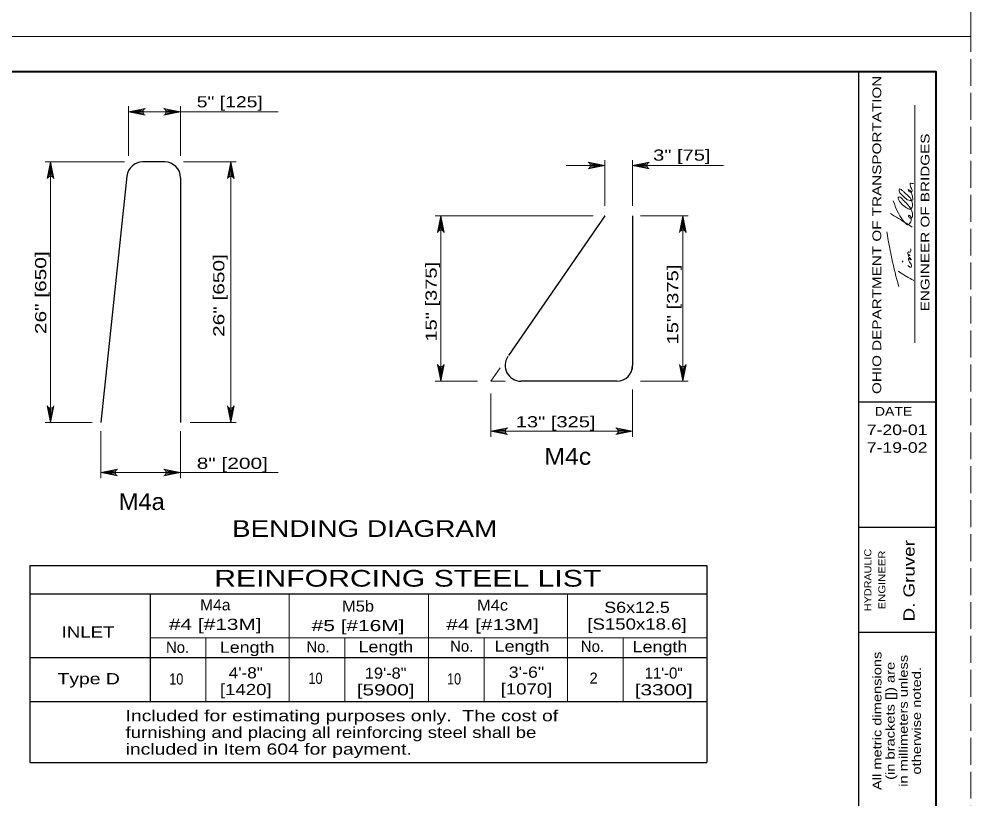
# Model space of a CAD drawing. Extents: x -1431.2 to -1397.2, y -1045.1 to -1001.1.
# Drawn here: x -1410.82 to -1397.25, y -1033.95 to -1022.83 of the extents above; entities that cross this region are included whole.
import ezdxf
from ezdxf.enums import TextEntityAlignment as Align

# ---------------------------------------------------------------- set-up
doc = ezdxf.new("R2010")
doc.units = 0
doc.header["$LTSCALE"] = 0.064
doc.linetypes.add('LONG_DASHED', pattern=[7.5, 6, -1.5])
doc.layers.add('1', color=7, linetype='Continuous', lineweight=13)

msp = doc.modelspace()

# ---------------------------------------------------------------- linework, layer by layer
at = {"layer": '1', "lineweight": 25}
for p, q in [((-1429.24575, -1023.57983), (-1397.74575, -1023.57983)), ((-1398.84575, -1044.57983), (-1398.84575, -1023.57983)), ((-1397.74575, -1023.57983), (-1397.74575, -1044.57983)), ((-1408.74075, -1024.86842), (-1409.05783, -1024.86842)), ((-1409.28092, -1025.069), (-1409.65442, -1028.5835)), ((-1408.51633, -1025.09275), (-1408.51633, -1028.5835)), ((-1402.46717, -1025.63392), (-1403.83858, -1027.6285)), ((-1402.0705, -1025.63392), (-1402.0705, -1027.77058)), ((-1402.29492, -1027.99492), (-1403.664, -1027.99492)), ((-1397.74575, -1028.29567), (-1398.84575, -1028.29567)), ((-1397.74575, -1030.07983), (-1398.84575, -1030.07983)), ((-1410.6655, -1030.62442), (-1401.01383, -1030.62442)), ((-1410.6655, -1030.62442), (-1410.6655, -1033.43067)), ((-1401.01383, -1030.62442), (-1401.01383, -1033.43067)), ((-1410.6655, -1031.02475), (-1401.01383, -1031.02475)), ((-1408.95217, -1031.02475), (-1408.95217, -1032.56442)), ((-1397.74575, -1031.57983), (-1398.84575, -1031.57983)), ((-1410.6655, -1031.93642), (-1401.01383, -1031.93642)), ((-1410.6655, -1032.56442), (-1401.01383, -1032.56442)), ((-1410.6655, -1033.43067), (-1401.01383, -1033.43067))]:
    msp.add_line(p, q, dxfattribs=at)
at = {"layer": '1'}
for p, q in [((-1409.25958, -1024.78108), (-1409.25958, -1024.07458)), ((-1409.04433, -1024.12383), (-1409.25958, -1024.15392)), ((-1409.05167, -1024.13875), (-1409.25958, -1024.15392)), ((-1409.25958, -1024.15392), (-1407.12408, -1024.15392)), ((-1409.05383, -1024.15392), (-1409.25958, -1024.15392)), ((-1409.05008, -1024.17325), (-1409.25958, -1024.15392)), ((-1409.04183, -1024.18725), (-1409.25958, -1024.15392)), ((-1408.73417, -1024.18725), (-1408.51633, -1024.15392)), ((-1408.73158, -1024.12383), (-1408.51633, -1024.15392)), ((-1408.72592, -1024.17325), (-1408.51633, -1024.15392)), ((-1408.72433, -1024.13875), (-1408.51633, -1024.15392)), ((-1408.72208, -1024.15392), (-1408.51633, -1024.15392)), ((-1408.51633, -1024.78108), (-1408.51633, -1024.07458)), ((-1398.047, -1027.44883), (-1398.047, -1024.05875)), ((-1402.46717, -1025.49275), (-1402.46717, -1024.84008)), ((-1402.0705, -1025.49275), (-1402.0705, -1024.84008)), ((-1409.31442, -1024.86842), (-1410.44825, -1024.86842)), ((-1410.40217, -1025.08617), (-1410.36883, -1024.86842)), ((-1410.38817, -1025.07792), (-1410.36883, -1024.86842)), ((-1410.36883, -1024.86842), (-1410.36883, -1028.5835)), ((-1410.36883, -1025.07408), (-1410.36883, -1024.86842)), ((-1410.35367, -1025.07633), (-1410.36883, -1024.86842)), ((-1410.33875, -1025.08367), (-1410.36883, -1024.86842)), ((-1408.47667, -1024.86842), (-1407.7225, -1024.86842)), ((-1407.83517, -1025.08617), (-1407.80192, -1024.86842)), ((-1407.82125, -1025.07792), (-1407.80192, -1024.86842)), ((-1407.80192, -1024.86842), (-1407.80192, -1028.5835)), ((-1407.80192, -1025.07408), (-1407.80192, -1024.86842)), ((-1407.78667, -1025.07633), (-1407.80192, -1024.86842)), ((-1407.77183, -1025.08367), (-1407.80192, -1024.86842)), ((-1402.46717, -1024.9195), (-1403.01975, -1024.9195)), ((-1402.68492, -1024.95275), (-1402.46717, -1024.9195)), ((-1402.68233, -1024.88942), (-1402.46717, -1024.9195)), ((-1402.67667, -1024.93883), (-1402.46717, -1024.9195)), ((-1402.67508, -1024.90425), (-1402.46717, -1024.9195)), ((-1402.67283, -1024.9195), (-1402.46717, -1024.9195)), ((-1401.85533, -1024.88942), (-1402.0705, -1024.9195)), ((-1401.86258, -1024.90425), (-1402.0705, -1024.9195)), ((-1401.86483, -1024.9195), (-1402.0705, -1024.9195)), ((-1401.861, -1024.93883), (-1402.0705, -1024.9195)), ((-1401.85275, -1024.95275), (-1402.0705, -1024.9195)), ((-1400.77383, -1024.9195), (-1402.0705, -1024.9195)), ((-1402.63225, -1025.63392), (-1404.88433, -1025.63392)), ((-1404.83817, -1025.85175), (-1404.80492, -1025.63392)), ((-1404.82425, -1025.8435), (-1404.80492, -1025.63392)), ((-1404.80492, -1025.63392), (-1404.80492, -1027.99492)), ((-1404.80492, -1025.83967), (-1404.80492, -1025.63392)), ((-1404.78967, -1025.84192), (-1404.80492, -1025.63392)), ((-1404.77483, -1025.84917), (-1404.80492, -1025.63392)), ((-1402.46717, -1025.63392), (-1402.47442, -1025.63392)), ((-1401.95783, -1025.63392), (-1401.27667, -1025.63392)), ((-1401.38933, -1025.85175), (-1401.35608, -1025.63392)), ((-1401.37542, -1025.8435), (-1401.35608, -1025.63392)), ((-1401.35608, -1025.63392), (-1401.35608, -1027.99492)), ((-1401.35608, -1025.83967), (-1401.35608, -1025.63392)), ((-1401.34083, -1025.84192), (-1401.35608, -1025.63392)), ((-1401.326, -1025.84917), (-1401.35608, -1025.63392)), ((-1398.2145, -1026.29792), (-1398.22467, -1026.27867)), ((-1404.835, -1027.77967), (-1404.80492, -1027.99492)), ((-1404.82017, -1027.787), (-1404.80492, -1027.99492)), ((-1404.77167, -1027.77717), (-1404.80492, -1027.99492)), ((-1404.78558, -1027.78533), (-1404.80492, -1027.99492)), ((-1404.80492, -1027.78917), (-1404.80492, -1027.99492)), ((-1403.96, -1027.80517), (-1404.0905, -1027.99492)), ((-1402.0705, -1027.77058), (-1402.0705, -1027.828)), ((-1401.38617, -1027.77967), (-1401.35608, -1027.99492)), ((-1401.37133, -1027.78692), (-1401.35608, -1027.99492)), ((-1401.32283, -1027.77717), (-1401.35608, -1027.99492)), ((-1401.33675, -1027.78533), (-1401.35608, -1027.99492)), ((-1401.35608, -1027.78917), (-1401.35608, -1027.99492)), ((-1404.28267, -1027.99492), (-1404.88433, -1027.99492)), ((-1403.88617, -1027.99492), (-1404.0905, -1027.99492)), ((-1401.95783, -1027.99492), (-1401.27667, -1027.99492)), ((-1404.0905, -1028.17125), (-1404.0905, -1028.78875)), ((-1402.0705, -1028.11067), (-1402.0705, -1028.78875)), ((-1410.399, -1028.36833), (-1410.36883, -1028.5835)), ((-1410.33558, -1028.36575), (-1410.36883, -1028.5835)), ((-1407.832, -1028.36833), (-1407.80192, -1028.5835)), ((-1407.76867, -1028.36575), (-1407.80192, -1028.5835)), ((-1410.38408, -1028.37558), (-1410.36883, -1028.5835)), ((-1410.3495, -1028.374), (-1410.36883, -1028.5835)), ((-1410.36883, -1028.37783), (-1410.36883, -1028.5835)), ((-1407.81717, -1028.37558), (-1407.80192, -1028.5835)), ((-1407.78258, -1028.374), (-1407.80192, -1028.5835)), ((-1407.80192, -1028.37783), (-1407.80192, -1028.5835)), ((-1409.77542, -1028.5835), (-1410.44825, -1028.5835)), ((-1408.37983, -1028.5835), (-1407.7225, -1028.5835)), ((-1409.65442, -1028.70625), (-1409.65442, -1029.37733)), ((-1408.51633, -1028.70625), (-1408.51633, -1029.37733)), ((-1403.87525, -1028.67925), (-1404.0905, -1028.70933)), ((-1403.8825, -1028.69417), (-1404.0905, -1028.70933)), ((-1402.0705, -1028.70933), (-1404.0905, -1028.70933)), ((-1403.88475, -1028.70933), (-1404.0905, -1028.70933)), ((-1403.88092, -1028.72867), (-1404.0905, -1028.70933)), ((-1403.87275, -1028.74267), (-1404.0905, -1028.70933)), ((-1402.28833, -1028.74267), (-1402.0705, -1028.70933)), ((-1402.28575, -1028.67925), (-1402.0705, -1028.70933)), ((-1402.28008, -1028.72867), (-1402.0705, -1028.70933)), ((-1402.2785, -1028.69417), (-1402.0705, -1028.70933)), ((-1402.27625, -1028.70933), (-1402.0705, -1028.70933)), ((-1409.43917, -1029.26792), (-1409.65442, -1029.298)), ((-1409.4465, -1029.28275), (-1409.65442, -1029.298)), ((-1409.65442, -1029.298), (-1407.12408, -1029.298)), ((-1409.44867, -1029.298), (-1409.65442, -1029.298)), ((-1409.44492, -1029.31733), (-1409.65442, -1029.298)), ((-1409.43667, -1029.33125), (-1409.65442, -1029.298)), ((-1408.73417, -1029.33125), (-1408.51633, -1029.298)), ((-1408.73158, -1029.26792), (-1408.51633, -1029.298)), ((-1408.72592, -1029.31733), (-1408.51633, -1029.298)), ((-1408.72433, -1029.28275), (-1408.51633, -1029.298)), ((-1408.72208, -1029.298), (-1408.51633, -1029.298)), ((-1408.95217, -1031.02475), (-1408.95217, -1032.56442)), ((-1406.96758, -1031.02475), (-1406.96758, -1032.56442)), ((-1404.983, -1031.02475), (-1404.983, -1032.56442)), ((-1402.99842, -1031.02475), (-1402.99842, -1032.56442)), ((-1408.95217, -1031.65608), (-1401.01383, -1031.65608)), ((-1408.15833, -1031.65608), (-1408.15833, -1032.56442)), ((-1406.17375, -1031.65608), (-1406.17375, -1032.56442)), ((-1404.18917, -1031.65608), (-1404.18917, -1032.56442)), ((-1402.20458, -1031.65608), (-1402.20458, -1032.56442)), ((-1410.6655, -1032.56442), (-1401.01383, -1032.56442))]:
    msp.add_line(p, q, dxfattribs=at)
at = {"layer": '1', "linetype": 'LONG_DASHED'}
for points in [[(-1431.24575, -1023.07983), (-1397.24575, -1023.07983), (-1397.24575, -1001.07983), (-1431.24575, -1001.07983)], [(-1431.24575, -1045.07983), (-1397.24575, -1045.07983), (-1397.24575, -1023.07983), (-1431.24575, -1023.07983)]]:
    msp.add_lwpolyline(points, close=True, dxfattribs=at)
at = {"layer": '1', "lineweight": 40}
msp.add_lwpolyline([(-1429.24575, -1023.57983), (-1397.74575, -1023.57983), (-1397.74575, -1044.57983), (-1429.24575, -1044.57983)], close=True, dxfattribs=at)
at = {"layer": '1'}
for points in [[(-1409.02183, -1024.2015), (-1409.25958, -1024.15392), (-1409.02183, -1024.10642)], [(-1408.75408, -1024.2015), (-1408.51633, -1024.15392), (-1408.75408, -1024.10642)], [(-1410.41642, -1025.10617), (-1410.36883, -1024.86842), (-1410.32133, -1025.10617)], [(-1407.8495, -1025.10617), (-1407.80192, -1024.86842), (-1407.75442, -1025.10617)], [(-1402.70492, -1024.96708), (-1402.46717, -1024.9195), (-1402.70492, -1024.87192)], [(-1401.83283, -1024.96708), (-1402.0705, -1024.9195), (-1401.83283, -1024.87192)], [(-1404.8525, -1025.87167), (-1404.80492, -1025.63392), (-1404.75742, -1025.87167)], [(-1401.40367, -1025.87167), (-1401.35608, -1025.63392), (-1401.30858, -1025.87167)], [(-1404.75742, -1027.75717), (-1404.80492, -1027.99492), (-1404.8525, -1027.75717)], [(-1401.30858, -1027.75717), (-1401.35608, -1027.99492), (-1401.40367, -1027.75717)], [(-1410.32133, -1028.34583), (-1410.36883, -1028.5835), (-1410.41642, -1028.34583)], [(-1407.75442, -1028.34583), (-1407.80192, -1028.5835), (-1407.8495, -1028.34583)], [(-1403.85275, -1028.75692), (-1404.0905, -1028.70933), (-1403.85275, -1028.66183)], [(-1402.30825, -1028.75692), (-1402.0705, -1028.70933), (-1402.30825, -1028.66183)], [(-1409.41667, -1029.3455), (-1409.65442, -1029.298), (-1409.41667, -1029.25042)], [(-1408.75408, -1029.3455), (-1408.51633, -1029.298), (-1408.75408, -1029.25042)]]:
    msp.add_lwpolyline(points, dxfattribs=at)
for centre, start, end in [((-1409.00265, -1024.1539), 112.08782, 247.91395), ((-1408.77331, -1024.1539), 292.08605, 67.91218), ((-1402.72407, -1024.91945), 292.08605, 67.91218), ((-1401.81361, -1024.91945), 112.08782, 247.91395), ((-1410.36881, -1025.12533), 22.08782, 157.91395), ((-1407.80187, -1025.12533), 22.08782, 157.91395), ((-1404.80488, -1025.89088), 22.08782, 157.91395), ((-1401.35604, -1025.89088), 22.08782, 157.91395), ((-1404.80498, -1027.73796), 202.08782, 337.91395), ((-1401.35614, -1027.73796), 202.08782, 337.91395), ((-1410.36891, -1028.32661), 202.08782, 337.91395), ((-1407.80198, -1028.32661), 202.08782, 337.91395), ((-1403.83354, -1028.70929), 112.08782, 247.91395), ((-1402.32747, -1028.70929), 292.08605, 67.91218), ((-1409.39747, -1029.29794), 112.08782, 247.91395), ((-1408.77331, -1029.29794), 292.08605, 67.91218)]:
    msp.add_arc(centre, 0.05131, start, end, dxfattribs=at)
at = {"layer": '1', "lineweight": 25}
for centre, start, end in [((-1409.05783, -1025.09274), 90, 173.93377), ((-1408.74071, -1025.09274), 0, 90), ((-1403.66397, -1027.77055), 145.48848, 270), ((-1402.29487, -1027.77055), 270, 0)]:
    msp.add_arc(centre, 0.22434, start, end, dxfattribs=at)
at = {"layer": '1'}
for points in [[(-1398.35392, -1025.42283), (-1398.17075, -1025.75117), (-1398.15558, -1025.76175), (-1398.14542, -1025.76175), (-1398.1135, -1025.73808), (-1398.09842, -1025.70392), (-1398.10342, -1025.65267), (-1398.12033, -1025.63083), (-1398.13383, -1025.63083), (-1398.13558, -1025.64383), (-1398.12542, -1025.659), (-1398.11192, -1025.66742), (-1398.09683, -1025.66742), (-1398.08167, -1025.64583), (-1398.07825, -1025.6265), (-1398.0885, -1025.57117), (-1398.17075, -1025.45075), (-1398.21625, -1025.40608), (-1398.25317, -1025.3715), (-1398.27833, -1025.36933), (-1398.27658, -1025.40792), (-1398.25142, -1025.44667), (-1398.18417, -1025.509), (-1398.14208, -1025.53442), (-1398.10842, -1025.53892), (-1398.08508, -1025.51292), (-1398.07825, -1025.47875), (-1398.08333, -1025.453), (-1398.1135, -1025.37983), (-1398.14375, -1025.34783), (-1398.20433, -1025.29442), (-1398.233, -1025.26858), (-1398.2665, -1025.25333), (-1398.26992, -1025.28133), (-1398.25983, -1025.30717), (-1398.20267, -1025.36708), (-1398.132, -1025.41433), (-1398.08, -1025.412), (-1398.08167, -1025.35433), (-1398.0935, -1025.31142), (-1398.10683, -1025.28567), (-1398.117, -1025.27492), (-1398.14042, -1025.25992), (-1398.13867, -1025.277), (-1398.10342, -1025.2985), (-1398.0885, -1025.28775), (-1398.10158, -1025.23408), (-1398.11017, -1025.20617), (-1398.1135, -1025.1935), (-1398.1135, -1025.18067), (-1398.1135, -1025.172), (-1398.0885, -1025.17417), (-1398.06308, -1025.17417)], [(-1398.39275, -1025.60508), (-1398.169, -1025.74258), (-1398.08333, -1025.79825)], [(-1398.2765, -1026.64208), (-1398.37517, -1026.24683), (-1398.44642, -1025.8645)], [(-1398.14542, -1026.34317), (-1398.13717, -1026.35383), (-1398.1, -1026.36675), (-1398.09525, -1026.33433), (-1398.12033, -1026.29792), (-1398.13558, -1026.26167), (-1398.13558, -1026.24242), (-1398.12033, -1026.24867), (-1398.11017, -1026.2595), (-1398.1, -1026.26383), (-1398.12367, -1026.23167), (-1398.13558, -1026.21667), (-1398.13867, -1026.19933), (-1398.11525, -1026.20592), (-1398.12367, -1026.19725), (-1398.14883, -1026.16942), (-1398.13867, -1026.15425), (-1398.12192, -1026.15225), (-1398.1135, -1026.15425), (-1398.10342, -1026.13292), (-1398.11017, -1026.105)], [(-1398.06133, -1026.55767), (-1398.2665, -1026.43767), (-1398.28208, -1026.42725)]]:
    msp.add_spline(points, degree=3, dxfattribs=at)

# ---------------------------------------------------------------- texts
for s, height, width, p in [('OHIO DEPARTMENT OF TRANSPORTATION', 0.125, 1.3, (-1398.52583, -1025.90758)), ('ENGINEER OF BRIDGES', 0.125, 1.3, (-1397.8375, -1025.73079)), ('D. Gruver', 0.16, 1.25, (-1398.04958, -1030.84058)), ('HYDRAULIC', 0.1, 1.15, (-1398.66667, -1030.82875)), ('ENGINEER', 0.1, 1.2, (-1398.46575, -1030.82871)), ('All metric dimensions', 0.125, 1.25, (-1398.52192, -1032.83775)), ('(in brackets []) are', 0.125, 1.25, (-1398.33442, -1032.83775)), ('in millimeters unless', 0.125, 1.25, (-1398.14692, -1032.83771)), ('otherwise noted.', 0.125, 1.25, (-1397.95942, -1032.83775))]:
    msp.add_text(s, height=height, rotation=90, dxfattribs=dict(at, width=width)).set_placement(p, align=Align.CENTER)
for s, height, width, p in [('5" [125]', 0.1588, 1.3, (-1408.28608, -1024.08942)), ('3" [75]', 0.1588, 1.35, (-1401.77792, -1024.84983)), ('13" [325]', 0.1588, 1.35, (-1403.73683, -1028.65225)), ('M4c', 0.24, 1.1, (-1403.32842, -1029.187)), ('8" [200]', 0.1588, 1.4, (-1408.28608, -1029.2445)), ('M4a', 0.24, 1.05, (-1409.39783, -1029.83133)), ('REINFORCING STEEL LIST', 0.2382, 1.35, (-1408.0365, -1030.92425)), ('INLET', 0.1588, 1.25, (-1410.21233, -1031.65133)), ('Length', 0.1588, 1.2, (-1407.957, -1031.86792)), ('Length', 0.1588, 1.2, (-1405.97925, -1031.8595)), ('Length', 0.1588, 1.2, (-1404.03725, -1031.85242)), ('Length', 0.1588, 1.2, (-1402.07, -1031.8595)), ('Type D', 0.1588, 1.3, (-1410.272, -1032.31658)), ('10', 0.1588, 0.85, (-1408.67783, -1032.32042)), ('10', 0.1588, 0.85, (-1406.69267, -1032.31067)), ('10', 0.1588, 0.85, (-1404.71733, -1032.31875)), ('Included for estimating purposes only.  The cost of', 0.1588, 1.3, (-1409.30075, -1032.84383)), ('furnishing and placing all reinforcing steel shall be', 0.1588, 1.25, (-1409.30075, -1033.08192)), ('included in Item 604 for payment.', 0.1588, 1.3, (-1409.30075, -1033.32008))]:
    msp.add_text(s, height=height, dxfattribs=dict(at, width=width)).set_placement(p)
for s, width, p in [('26" [650]', 1.4, (-1410.43208, -1027.32258)), ('26" [650]', 1.4, (-1407.892, -1027.363)), ('15" [375]', 1.35, (-1404.86392, -1027.43033)), ('15" [375]', 1.35, (-1401.41975, -1027.47067))]:
    msp.add_text(s, height=0.1588, rotation=90, dxfattribs=dict(at, width=width)).set_placement(p)
for s, height, width, p in [('DATE', 0.125, 1.2, (-1398.34904, -1028.48708)), ('7-20-01', 0.15, 1.25, (-1398.29871, -1028.76258)), ('7-19-02', 0.15, 1.25, (-1398.29871, -1029.01567)), ('BENDING DIAGRAM', 0.2382, 1.25, (-1405.89217, -1030.21508)), ('M4a', 0.1588, 1.05, (-1408.02158, -1031.26283)), ('M5b', 0.1588, 1.1, (-1405.98554, -1031.28067)), ('M4c', 0.1588, 1.1, (-1404.06742, -1031.26692)), ('S6x12.5', 0.1588, 1.2, (-1402.00783, -1031.29858)), ('#4 [#13M]', 0.1588, 1.4, (-1408.02154, -1031.54067)), ('#5 [#16M]', 0.1588, 1.4, (-1405.98554, -1031.5585)), ('#4 [#13M]', 0.1588, 1.4, (-1404.06737, -1031.54475)), ('[S150x18.6]', 0.1588, 1.25, (-1402.00792, -1031.53675)), ('4\'-8"', 0.1588, 1.15, (-1407.58671, -1032.23233)), ('19\'-8"', 0.1588, 1.1, (-1405.59192, -1032.23717)), ('3\'-6"', 0.1588, 1.2, (-1403.58379, -1032.22342)), ('[1420]', 0.1588, 1.25, (-1407.58675, -1032.4705)), ('[5900]', 0.1588, 1.4, (-1405.59187, -1032.47525)), ('[1070]', 0.1588, 1.25, (-1403.58371, -1032.46158)), ('[3300]', 0.1588, 1.4, (-1401.62754, -1032.47433))]:
    msp.add_text(s, height=height, dxfattribs=dict(at, width=width)).set_placement(p, align=Align.CENTER)
for s, p in [('No.', (-1408.7245, -1031.8685)), ('No.', (-1406.72208, -1031.8625)), ('No.', (-1404.67258, -1031.85225)), ('No.', (-1402.80825, -1031.85475)), ('2', (-1402.6855, -1032.30817))]:
    msp.add_text(s, height=0.1588, dxfattribs=at).set_placement(p)
msp.add_text('11\'-0"', height=0.1588, dxfattribs=at).set_placement((-1401.62762, -1032.23617), align=Align.CENTER)

doc.saveas('drawing.dxf')
